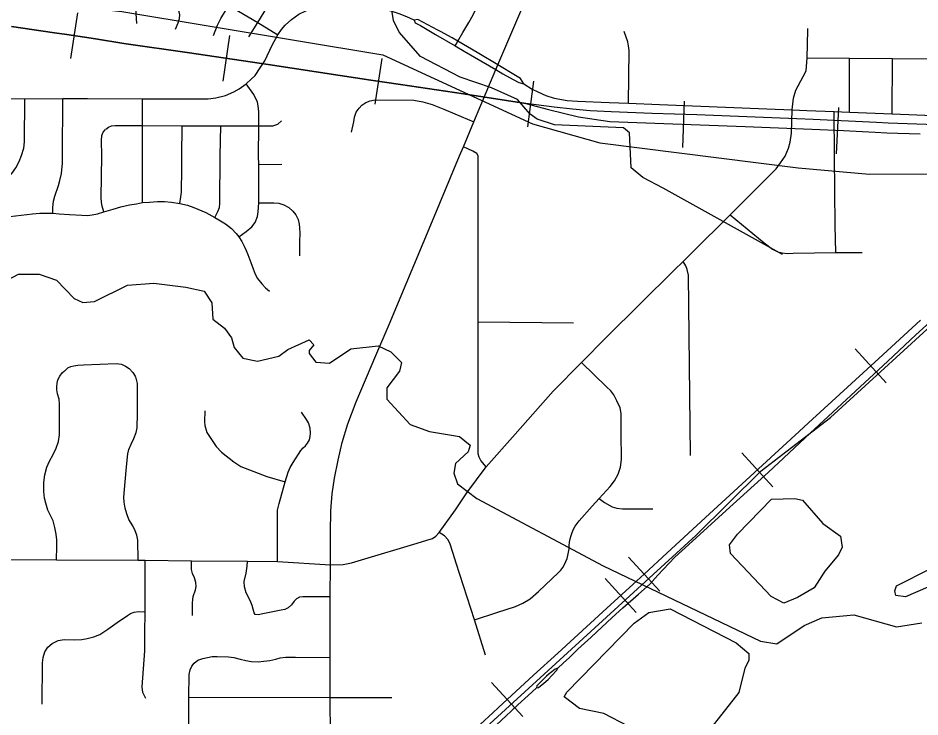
# Model space of a CAD drawing. Extents: x -1403959 to 81668, y -1400582 to 11018.
# Drawn here: x 6554.2 to 6695.9, y 8032.1 to 8142 of the extents above; entities that cross this region are included whole.
import ezdxf

# ---------------------------------------------------------------- set-up
doc = ezdxf.new("R2010")
doc.units = 0
for name, color, linetype in [('tdCiSectNmbr', 7, 'Continuous'), ('tdCiSectTwpRng', 7, 'Continuous'), ('tdCoSecRteBand', 7, 'Continuous'), ('tdCoSurfBitum', 7, 'Continuous')]:
    doc.layers.add(name, color=color, linetype=linetype)

msp = doc.modelspace()

# ---------------------------------------------------------------- linework, layer by layer
at = {"layer": 'tdCiSectNmbr'}
for points in [[(6629.43, 8134.28), (6629.59, 8134.64), (6634.92, 8147.18)], [(6623.07, 8137.89), (6623.32, 8138.35), (6624.1, 8139.73), (6625.06, 8141.31), (6625.72, 8142.5), (6626.15, 8143.41), (6626.52, 8144.73), (6626.71, 8146.11)], [(6594.16, 8137.75), (6595.02, 8139.33), (6595.59, 8140.17), (6596.18, 8140.85), (6597.15, 8141.76), (6598.33, 8142.58), (6599.42, 8143.15), (6600.67, 8143.51), (6601.67, 8143.76), (6603.12, 8143.83), (6608.09, 8143.8), (6608.9, 8143.77), (6610.09, 8143.65), (6611.36, 8143.44), (6612.76, 8143.12), (6614.05, 8142.72), (6615.24, 8142.23), (6616.39, 8141.73), (6616.43, 8141.67)], [(6620.18, 8140.09), (6617, 8141.79), (6616.43, 8141.67)], [(6616.43, 8141.67), (6616.61, 8141.22), (6617.42, 8140.8), (6619.8, 8139.42)], [(6619.8, 8139.42), (6622.91, 8137.62)], [(6623.33, 8138.34), (6623.32, 8138.35), (6622.44, 8138.86), (6620.59, 8139.87), (6620.18, 8140.09)], [(6590.83, 8132.36), (6591.44, 8132.97), (6592.24, 8134.15), (6592.96, 8135.27), (6594.16, 8137.75), (6594.16, 8137.75)], [(6622.91, 8137.62), (6623.07, 8137.89)], [(6626.37, 8136.57), (6623.33, 8138.34)], [(6622.91, 8137.62), (6622.91, 8137.62), (6624.33, 8136.79), (6625.95, 8135.84)], [(6629.59, 8134.64), (6626.6, 8136.44), (6626.37, 8136.57)], [(6625.95, 8135.84), (6629.27, 8133.88)], [(6626.94, 8128.29), (6629.27, 8133.88), (6629.43, 8134.28)], [(6629.27, 8133.88), (6630.36, 8133.24), (6631.99, 8132.35)], [(6629.27, 8133.88), (6629.27, 8133.88)], [(6632.35, 8132.98), (6629.59, 8134.64)], [(6539.2, 8129.4), (6548.99, 8129.39), (6555.27, 8129.29), (6561.25, 8129.32), (6565.13, 8129.34), (6573.74, 8129.27), (6578.81, 8129.27), (6582.33, 8129.27), (6584.08, 8129.27), (6585.3, 8129.43), (6586.78, 8129.82), (6588.09, 8130.41), (6588.94, 8130.88), (6590.04, 8131.63), (6590.83, 8132.36), (6590.83, 8132.36)], [(6631.99, 8132.35), (6632.87, 8131.86), (6633.69, 8131.65)], [(6633.69, 8131.65), (6633.17, 8132.49), (6632.35, 8132.98)], [(6633.69, 8131.65), (6635, 8130.83), (6635.9, 8130.37), (6637.16, 8129.79), (6638.47, 8129.41), (6640.48, 8129.02), (6642.1, 8128.91), (6647.11, 8128.7)], [(6612.51, 8093.82), (6619.06, 8109.46), (6623.55, 8120.32), (6624.19, 8121.74), (6625.84, 8125.66), (6626.94, 8128.29)], [(6647.11, 8128.7), (6650.13, 8128.63), (6655, 8128.4), (6671.84, 8127.74), (6675.85, 8127.58), (6678.17, 8127.47), (6682.45, 8127.29), (6684.84, 8127.18), (6691.54, 8126.95), (6694.17, 8126.83), (6696.68, 8126.71), (6698.33, 8126.66), (6706.59, 8126.34), (6714.83, 8126.04), (6723.1, 8125.66), (6730.06, 8125.39), (6736.65, 8125.16), (6736.95, 8125.15), (6744.07, 8125), (6744.07, 8125)], [(6657.32, 8102.38), (6658.73, 8103.74), (6660.04, 8105.04), (6666.1, 8111.08), (6673.32, 8118.3), (6674.02, 8119.22), (6674.73, 8120.29), (6675.27, 8121.51), (6675.55, 8122.48), (6675.74, 8123.87), (6675.85, 8127.58)], [(6642.75, 8087.86), (6646.69, 8091.83), (6657.32, 8102.38)], [(6603.93, 8069.66), (6604.48, 8072.48), (6605.16, 8075.27), (6606, 8078.21), (6607.36, 8081.63), (6610.45, 8088.92), (6612.51, 8093.82)], [(6627.74, 8071.42), (6632.33, 8076.55), (6638.3, 8083.31), (6642.75, 8087.86)], [(6603.32, 8056.05), (6605.27, 8056.06), (6606.58, 8056.36), (6608.18, 8056.81), (6616.92, 8059.42), (6618.42, 8059.89), (6619.35, 8060.19), (6619.85, 8060.53), (6620.4, 8061.11), (6622.93, 8064.67), (6624.72, 8067.35), (6627.74, 8071.42), (6627.74, 8071.42)], [(6603.3, 8029.08), (6603.25, 8035.15), (6603.26, 8041.48), (6603.25, 8051.02), (6603.32, 8056.05), (6603.28, 8061.11), (6603.34, 8064.53), (6603.58, 8067.18), (6603.93, 8069.66)], [(6528.93, 8056.82), (6537.05, 8056.93), (6547.28, 8056.92), (6550.18, 8056.86), (6560.27, 8056.8), (6573.09, 8056.75), (6574.16, 8056.75), (6581.46, 8056.66), (6590.27, 8056.61), (6594.96, 8056.55), (6603.32, 8056.05), (6603.32, 8056.05)]]:
    msp.add_lwpolyline(points, dxfattribs=at)
at = {"layer": 'tdCiSectTwpRng'}
for points in [[(6584.93, 8139.26), (6585.57, 8140.85), (6586.07, 8141.94), (6586.8, 8143.12), (6587.34, 8143.98), (6588.66, 8146.14), (6590.96, 8150.17)], [(6578.93, 8140.25), (6579.36, 8141.25), (6579.59, 8141.91), (6579.65, 8142.52), (6579.52, 8142.98), (6579.29, 8143.46), (6578.71, 8144.09), (6578.19, 8144.98), (6577.74, 8146.36), (6577.03, 8148.59)], [(6572.88, 8141.14), (6572.79, 8142.71), (6572.7, 8143.48), (6572.36, 8144.55), (6571.59, 8146.75)], [(6587.34, 8143.98), (6591.86, 8141.28), (6595.02, 8139.33)], [(6590.49, 8139.03), (6591.86, 8141.28), (6593.47, 8143.87)], [(6650.13, 8128.63), (6650.21, 8136.9), (6650.13, 8137.63), (6650.04, 8138.26), (6649.43, 8139.86)], [(6678.19, 8135.76), (6678.3, 8140.08)], [(6678.3, 8140.08), (6678.31, 8140.36)], [(6675.85, 8127.58), (6676.05, 8129.39), (6676.4, 8130.67), (6677.59, 8132.82), (6678.05, 8133.69), (6678.19, 8135.76)], [(6678.19, 8135.76), (6684.86, 8135.7), (6691.6, 8135.63), (6698.36, 8135.58), (6706.6, 8135.47), (6714.9, 8135.42), (6716.3, 8135.41), (6723.13, 8135.26), (6730.04, 8135.2), (6736.93, 8135.14)], [(6684.84, 8127.18), (6684.86, 8135.7)], [(6691.54, 8126.95), (6691.6, 8135.63)], [(6588.92, 8107.57), (6590.04, 8108.42), (6590.93, 8109.17), (6591.44, 8109.87), (6591.83, 8110.77), (6591.96, 8111.55), (6592.04, 8112.94), (6592.04, 8118.99), (6592.01, 8120.3), (6592.05, 8125.04), (6592.05, 8126.25), (6592.03, 8127.24), (6591.91, 8128.21), (6591.81, 8128.79), (6591.26, 8129.97), (6590.04, 8131.63)], [(6548.93, 8114.74), (6549.83, 8115.11), (6550.67, 8115.5), (6551.42, 8115.93), (6552.5, 8116.84), (6553.22, 8117.57), (6553.85, 8118.46), (6554.38, 8119.43), (6554.76, 8120.36), (6555.1, 8121.53), (6555.24, 8122.52), (6555.27, 8129.29)], [(6559.66, 8111.31), (6559.65, 8112.22), (6559.76, 8113.19), (6559.96, 8114.01), (6560.57, 8115.64), (6560.78, 8116.46), (6561.02, 8117.57), (6561.08, 8118.11), (6561.17, 8119.15), (6561.2, 8120.32), (6561.25, 8129.32)], [(6573.75, 8125.08), (6573.74, 8129.27)], [(6606.59, 8124.06), (6606.96, 8125.69), (6607.09, 8126.42), (6607.35, 8127.17), (6607.78, 8127.85), (6608.2, 8128.32), (6608.86, 8128.7), (6609.53, 8128.99), (6610.31, 8129.15), (6616.39, 8129.09), (6617.8, 8128.83), (6619.29, 8128.38), (6621.11, 8127.65), (6622.82, 8126.94), (6625.84, 8125.66)], [(6682.69, 8105.12), (6682.61, 8109.37), (6682.52, 8120.29), (6682.45, 8127.29)], [(6568.01, 8124.52), (6568.42, 8124.86), (6568.87, 8125.06), (6569.47, 8125.12), (6573.75, 8125.08), (6579.97, 8125.06), (6581.93, 8125.06), (6586.08, 8125.06), (6592.05, 8125.04), (6594.23, 8125.04), (6595.02, 8125.31), (6595.59, 8125.81)], [(6573.74, 8112.98), (6573.75, 8120.44), (6573.75, 8125.08)], [(6579.65, 8112.84), (6579.81, 8113.86), (6579.9, 8114.62), (6579.9, 8115.39), (6579.92, 8117.54), (6579.93, 8120.26), (6579.97, 8125.06)], [(6585.15, 8110.62), (6585.61, 8111.59), (6585.87, 8112.23), (6585.93, 8112.82), (6585.98, 8120.34), (6586.08, 8125.06)], [(6567.69, 8111.55), (6567.41, 8112.44), (6567.3, 8112.97), (6567.28, 8113.78), (6567.35, 8120.32), (6567.31, 8122.74), (6567.37, 8123.51), (6567.58, 8124.07), (6567.96, 8124.48)], [(6626.53, 8115.53), (6626.53, 8120.31), (6626.27, 8120.69), (6625.68, 8121.09), (6624.19, 8121.74)], [(6592.04, 8118.99), (6595.66, 8119)], [(6627.74, 8071.42), (6626.93, 8072.43), (6626.65, 8072.98), (6626.53, 8073.49), (6626.51, 8094.25), (6626.53, 8115.53)], [(6552.93, 8110.77), (6556.48, 8111.21), (6557.64, 8111.31), (6558.68, 8111.32), (6559.66, 8111.31), (6560.65, 8111.22), (6562.31, 8111.12), (6564.24, 8110.98), (6565.1, 8110.97), (6565.83, 8111.05), (6566.68, 8111.19), (6567.69, 8111.55), (6569.15, 8111.94), (6570.37, 8112.31), (6571.73, 8112.62), (6572.82, 8112.8), (6573.74, 8112.98), (6574.84, 8113.07), (6576.1, 8113.14), (6577.2, 8113.13), (6578.3, 8113.03), (6579.65, 8112.84), (6580.81, 8112.56), (6581.82, 8112.2), (6583.69, 8111.4), (6585.15, 8110.62), (6585.77, 8110.27), (6586.81, 8109.63), (6587.73, 8108.91), (6588.46, 8108.13), (6588.92, 8107.57), (6589.37, 8106.84), (6589.74, 8106.15), (6590.04, 8105.43), (6590.29, 8104.82), (6590.77, 8103.54), (6591.14, 8102.55), (6591.47, 8101.72), (6591.82, 8101.03), (6592.53, 8100.2), (6593.07, 8099.59), (6593.72, 8099.07)], [(6592.04, 8112.94), (6594.41, 8112.96), (6595.19, 8112.88), (6595.97, 8112.62), (6596.77, 8112.2), (6597.38, 8111.63), (6597.85, 8111.05), (6598.21, 8110.34), (6598.39, 8109.58), (6598.44, 8108.99), (6598.46, 8108.17), (6598.43, 8106.8), (6598.44, 8104.6)], [(6666.1, 8111.08), (6671.42, 8106.63), (6672.78, 8105.66), (6673.61, 8105.25), (6674.26, 8105.08), (6675.05, 8104.98), (6675.99, 8105.03)], [(6675.99, 8105.03), (6682.69, 8105.12), (6686.82, 8105.13)], [(6659.87, 8073.24), (6659.53, 8101.58), (6659.36, 8102.45), (6659.15, 8103.04), (6658.73, 8103.74)], [(6626.51, 8094.25), (6641.5, 8094.05)], [(6695.27, 8092.21), (6698.1, 8094.77)], [(6657.43, 8057.22), (6659.62, 8059.24), (6665.49, 8064.55), (6672.07, 8070.56), (6678.65, 8076.72), (6685.05, 8082.64), (6690.89, 8088.04), (6695.27, 8092.21)], [(6561.54, 8086.52), (6562.05, 8086.98), (6562.51, 8087.2), (6562.98, 8087.32), (6563.61, 8087.41), (6564.48, 8087.45), (6569.61, 8087.69), (6570.47, 8087.55), (6571.11, 8087.28), (6571.68, 8086.91), (6572.24, 8086.29), (6572.61, 8085.68), (6572.65, 8085.6)], [(6648.8, 8080.69), (6648.3, 8081.82), (6647.81, 8082.73), (6647.33, 8083.36), (6646.66, 8084.03), (6642.75, 8087.86)], [(6560.27, 8056.8), (6560.28, 8058.93), (6560.3, 8059.97), (6560.2, 8060.86), (6560.01, 8061.87), (6559.71, 8062.92), (6558.91, 8064.64), (6558.57, 8065.71), (6558.37, 8066.52), (6558.24, 8067.57), (6558.26, 8068.97), (6558.43, 8070.2), (6558.73, 8071.36), (6559.13, 8072.31), (6559.71, 8073.39), (6560.22, 8074.36), (6560.58, 8075.41), (6560.72, 8076.49), (6560.74, 8081.32), (6560.64, 8082.09), (6560.41, 8082.9), (6560.3, 8083.56), (6560.29, 8084.07), (6560.34, 8084.58), (6560.48, 8085.09), (6560.78, 8085.69), (6561.14, 8086.19), (6561.53, 8086.52)], [(6573.09, 8056.75), (6573.05, 8059.89), (6572.88, 8060.7), (6572.63, 8061.37), (6572.22, 8062.15), (6571.62, 8063.15), (6571.28, 8064.05), (6571.02, 8064.95), (6570.88, 8065.9), (6570.81, 8066.65), (6571.04, 8069.05), (6571.24, 8071.41), (6571.44, 8073.48), (6571.62, 8074.18), (6571.98, 8075.01), (6572.41, 8075.91), (6572.75, 8076.82), (6572.94, 8077.56), (6572.97, 8079.81), (6572.99, 8083.77), (6572.95, 8084.55), (6572.77, 8085.38)], [(6572.77, 8085.38), (6572.65, 8085.6)], [(6583.56, 8080.26), (6583.52, 8078.57), (6583.55, 8077.94), (6583.87, 8076.83), (6584.48, 8075.9), (6585.34, 8074.63), (6586.15, 8073.72), (6588.13, 8072.22), (6589.19, 8071.47), (6593.28, 8069.92), (6596.18, 8069.05)], [(6594.96, 8056.55), (6594.96, 8062.76), (6594.96, 8063.93), (6594.99, 8064.62), (6595.25, 8065.67), (6596.18, 8069.05), (6596.64, 8070.62), (6596.94, 8071.32), (6597.46, 8072.11), (6598.65, 8074), (6599, 8074.4), (6599.37, 8074.75), (6599.71, 8075.18), (6599.98, 8075.68), (6600.11, 8076.19), (6600.15, 8076.75), (6600.11, 8077.53), (6599.84, 8078.34), (6599.51, 8078.89), (6598.74, 8080.02)], [(6648.98, 8076.65), (6648.95, 8079.82), (6648.8, 8080.69)], [(6644.42, 8065.24), (6645.53, 8066.45), (6647.25, 8068.33), (6647.94, 8069.25), (6648.48, 8070.26), (6648.85, 8071.4), (6649.03, 8072.59), (6648.98, 8076.65)], [(6645.53, 8066.45), (6646.36, 8065.85), (6647.55, 8065.17), (6648.28, 8064.96), (6649.19, 8064.83), (6651.18, 8064.83), (6653.78, 8064.81)], [(6642.39, 8062.94), (6644.42, 8065.24)], [(6653.78, 8064.81), (6653.93, 8064.81)], [(6639.81, 8055.63), (6640.06, 8056.08), (6640.28, 8056.55), (6640.47, 8057.03), (6640.61, 8057.52), (6640.72, 8058.03), (6640.79, 8058.54), (6640.81, 8059.07), (6640.87, 8059.6), (6640.97, 8060.12), (6641.11, 8060.63), (6641.29, 8061.13), (6641.51, 8061.61), (6641.77, 8062.08), (6642.06, 8062.52), (6642.39, 8062.94)], [(6627.64, 8041.81), (6625.95, 8047.38), (6623.05, 8056.27), (6622.56, 8057.82), (6622.05, 8059.42), (6621.74, 8059.99), (6621.22, 8060.59), (6620.4, 8061.11)], [(6654.75, 8054.38), (6657.43, 8057.22)], [(6574.18, 8048.65), (6574.16, 8056.75)], [(6581.62, 8048.04), (6581.64, 8050.06), (6581.65, 8050.59), (6581.72, 8051.07), (6582.08, 8052.09), (6582.18, 8052.63), (6582.15, 8053.23), (6581.93, 8053.98), (6581.6, 8054.68), (6581.46, 8055.29), (6581.45, 8055.86), (6581.46, 8056.66)], [(6603.25, 8051.02), (6598.96, 8050.99), (6598.41, 8050.92), (6597.97, 8050.69), (6597.57, 8050.31), (6597.16, 8049.76), (6596.65, 8049.27), (6596.14, 8049.02), (6595.53, 8048.9), (6592.69, 8048.3), (6591.91, 8048.16), (6591.49, 8048.22), (6591.29, 8048.46), (6591.01, 8049.64), (6590.66, 8050.43), (6590.03, 8051.63), (6589.78, 8052.57), (6589.76, 8053.42), (6590.04, 8054.7), (6590.23, 8055.83), (6590.27, 8056.61)], [(6625.95, 8047.38), (6629.46, 8048.53), (6632.37, 8049.45), (6633.52, 8050), (6634.67, 8050.67), (6635.98, 8051.86), (6639.15, 8054.84), (6639.52, 8055.2), (6639.81, 8055.63)], [(6639.01, 8039.8), (6639.85, 8040.59), (6640.87, 8041.47), (6642.16, 8042.77), (6644.28, 8044.68), (6647.57, 8047.76), (6649.26, 8049.28), (6651.68, 8051.44), (6653.46, 8053.01), (6654.75, 8054.38)], [(6558.02, 8034.13), (6558.05, 8040.62), (6558.13, 8041.44), (6558.42, 8042.34), (6558.91, 8043.07), (6559.59, 8043.67), (6560.51, 8044.13), (6561.45, 8044.28), (6563.09, 8044.26), (6564.25, 8044.31), (6565.09, 8044.45), (6566.12, 8044.73), (6567.08, 8045.09), (6568.3, 8045.89), (6569.79, 8046.94), (6571.41, 8048.06), (6571.86, 8048.36), (6572.45, 8048.6), (6573.12, 8048.68), (6574.18, 8048.65)], [(6574.26, 8034.99), (6573.83, 8035.98), (6573.73, 8036.82), (6574.13, 8042.48), (6574.15, 8045.28), (6574.18, 8048.65)], [(6581.06, 8030.62), (6581.06, 8035.23), (6581.08, 8038.78), (6581.26, 8039.51), (6581.51, 8040.1), (6581.89, 8040.57), (6582.46, 8041.04), (6583.22, 8041.31), (6583.99, 8041.47), (6584.69, 8041.59), (6585.47, 8041.59), (6587.27, 8041.56), (6588.13, 8041.45), (6589.1, 8041.2), (6590, 8040.96), (6590.87, 8040.82), (6591.94, 8040.8), (6592.85, 8040.86), (6593.75, 8040.98), (6594.73, 8041.22), (6595.39, 8041.41), (6596.26, 8041.5), (6596.87, 8041.5), (6597.79, 8041.5), (6603.26, 8041.48)], [(6639.01, 8039.8), (6638.59, 8039.63), (6638.09, 8039.21), (6637.65, 8038.88), (6637.22, 8038.51), (6636.97, 8038.28), (6636.49, 8037.78), (6635.74, 8036.99), (6635.65, 8036.68)], [(6635.65, 8036.68), (6635.96, 8036.75), (6636.82, 8037.44), (6637.49, 8038.02), (6638.1, 8038.62), (6638.87, 8039.49), (6639.01, 8039.8)], [(6626.07, 8027.7), (6627.09, 8028.75), (6627.8, 8029.4), (6629.41, 8030.87), (6630.9, 8032.27), (6631.68, 8033.03), (6632.76, 8034), (6634.34, 8035.48), (6635.65, 8036.68)], [(6581.06, 8035.23), (6603.25, 8035.15)], [(6603.25, 8035.15), (6609.66, 8035.15), (6612.92, 8035.16)]]:
    msp.add_lwpolyline(points, dxfattribs=at)
at = {"layer": 'tdCoSecRteBand'}
for p, q in [((6562.49, 8135.63), (6563.58, 8142.8)), ((6586.41, 8132.06), (6587.49, 8139.24)), ((6610.33, 8128.47), (6611.4, 8135.65)), ((6634.29, 8124.88), (6635.27, 8132.07)), ((6658.69, 8121.66), (6658.95, 8128.91)), ((6682.83, 8120.67), (6683.16, 8127.91)), ((6676.77, 8118.44), (6688.01, 8117.45)), ((6688.01, 8117.45), (6745.86, 8117.77)), ((6690.64, 8084.64), (6685.73, 8089.98)), ((6672.82, 8068.28), (6667.92, 8073.63)), ((6655.05, 8051.91), (6650.12, 8057.24)), ((6651.33, 8048.51), (6646.44, 8053.87)), ((6633.51, 8032.18), (6628.6, 8037.52))]:
    msp.add_line(p, q, dxfattribs=at)
for points in [[(6405.95, 8161.23), (6433.73, 8157.79), (6570.49, 8143.04), (6611.53, 8136.2), (6635.02, 8125.35), (6645.6, 8122.38), (6676.77, 8118.44)], [(6701.43, 8125.11), (6690.94, 8125.49), (6689.12, 8125.57), (6679.16, 8126.03), (6676.56, 8126.15), (6660.84, 8126.76), (6653.85, 8127.01), (6647.4, 8127.24), (6644.1, 8127.41), (6641.34, 8127.67), (6638.45, 8127.97), (6634.01, 8128.58), (6624.2, 8130.08), (6614.28, 8131.55), (6609.63, 8132.24), (6604.8, 8132.97), (6593.49, 8134.67), (6581.17, 8136.52), (6570.85, 8137.99), (6566.39, 8138.7), (6561.88, 8139.39), (6559.92, 8139.69), (6553.2, 8140.68)], [(6553.2, 8140.68), (6559.92, 8139.69), (6561.88, 8139.39), (6566.39, 8138.7), (6570.85, 8137.99), (6581.17, 8136.52), (6593.49, 8134.67), (6604.8, 8132.97), (6609.63, 8132.24), (6614.28, 8131.55), (6624.2, 8130.08), (6634.01, 8128.58), (6637.57, 8127.6), (6642.25, 8126.44), (6647.18, 8125.72), (6668.48, 8124.94), (6676.34, 8124.63), (6678.94, 8124.51), (6683.92, 8124.29), (6688.9, 8124.06), (6690.72, 8123.97), (6695.97, 8123.78)], [(6670.98, 8070.82), (6681.85, 8079.18), (6700.68, 8096.38)], [(6695.99, 8094.49), (6689.44, 8088.47), (6678.42, 8078.34), (6676.94, 8076.98), (6662.87, 8064.07), (6656.2, 8057.91), (6652.59, 8054.57)], [(6652.59, 8054.57), (6656.2, 8057.91), (6662.87, 8064.07), (6676.94, 8076.98), (6678.42, 8078.34), (6689.44, 8088.47), (6695.99, 8094.49)], [(6416.72, 7916.9), (6456.11, 7912.2), (6473.67, 7909.25), (6496.11, 7907.04), (6506.66, 7908.54), (6514.76, 7911.72), (6527.61, 7919.93), (6530.22, 7923.12), (6534.12, 7930.98), (6537.67, 7937.23), (6548.44, 7953.16), (6553.51, 7958.76), (6566.22, 7971.15), (6601.76, 8004.63), (6610.65, 8014.81), (6660.72, 8060.62), (6670.98, 8070.82)], [(6553.69, 7963.89), (6555, 7965.07), (6557.68, 7967.53), (6561.91, 7971.36), (6564.91, 7974.13), (6570.94, 7979.63), (6576.64, 7984.89), (6583.22, 7990.92), (6589.38, 7996.53), (6594.03, 8000.82), (6599.22, 8005.67), (6602.94, 8009.05), (6607.91, 8013.67), (6612.87, 8018.24), (6618.87, 8023.69), (6624.92, 8029.21), (6628.8, 8032.78), (6629.7, 8033.61), (6635.22, 8038.68), (6639.01, 8042.12), (6646.72, 8049.21), (6650.88, 8053.01), (6652.59, 8054.57)], [(6553.69, 7963.89), (6555, 7965.07), (6557.68, 7967.53), (6561.91, 7971.36), (6564.91, 7974.13), (6570.94, 7979.63), (6576.64, 7984.89), (6583.22, 7990.92), (6589.38, 7996.53), (6594.03, 8000.82), (6599.22, 8005.67), (6602.94, 8009.05), (6607.91, 8013.67), (6612.87, 8018.24), (6618.87, 8023.69), (6624.92, 8029.21), (6628.8, 8032.78), (6629.7, 8033.61), (6635.22, 8038.68), (6639.01, 8042.12), (6646.72, 8049.21), (6650.88, 8053.01), (6652.59, 8054.57)]]:
    msp.add_lwpolyline(points, dxfattribs=at)
at = {"layer": 'tdCoSurfBitum'}
for points in [[(6674.35, 8104.81), (6655.58, 8115.24), (6652.38, 8116.92), (6650.55, 8118.46), (6650.26, 8123.95), (6649.34, 8124.72), (6638.5, 8125.2), (6635.75, 8126.12), (6634.68, 8126.89), (6632.7, 8129.18), (6628.58, 8131.02), (6623.7, 8132.72), (6617.44, 8135.94), (6614.09, 8139.76), (6613.18, 8141.6), (6609.26, 8166.03)], [(6552.62, 8100.81), (6554.3, 8101.72), (6557.51, 8101.72), (6560.25, 8100.79), (6563, 8097.89), (6564.37, 8097.27), (6566.2, 8097.42), (6571.4, 8100.01), (6575.52, 8100.3), (6580.56, 8099.68), (6583.46, 8099.06), (6584.68, 8097.23), (6584.83, 8094.63), (6586.66, 8093.25), (6587.73, 8091.72), (6588.18, 8090.2), (6589.55, 8088.51), (6591.84, 8088.05), (6595.2, 8088.81), (6596.58, 8089.87), (6599.94, 8091.39), (6600.7, 8090.63), (6599.94, 8089.71), (6599.94, 8089.25), (6601, 8087.88), (6603.14, 8087.72), (6606.51, 8090), (6610.78, 8090.45), (6612.77, 8089.53), (6614.44, 8087.85), (6614.14, 8086.47), (6612.15, 8083.88), (6612.14, 8082.05), (6615.8, 8078.07), (6618.85, 8077), (6623.58, 8076.22), (6625.26, 8074.84), (6624.95, 8073.78), (6622.96, 8071.95), (6622.66, 8070.42), (6623.26, 8068.74), (6626.31, 8066.44), (6646.15, 8055.86), (6670.86, 8044.05), (6673.46, 8043.59), (6677.74, 8046.48), (6680.49, 8047.69), (6685.53, 8048.14), (6692.25, 8046.29), (6696.22, 8046.9)], [(6674.54, 8050), (6672.56, 8051.07), (6666.16, 8057.8), (6666.01, 8059.18), (6667.23, 8060.85), (6672.59, 8066.34), (6676.26, 8066.48), (6677.48, 8066.18), (6680.68, 8062.5), (6683.42, 8060.51), (6683.72, 8058.83), (6683.11, 8057.61), (6680.97, 8055.02), (6679.28, 8052.43), (6676.68, 8050.91), (6674.54, 8050)], [(6697.15, 8052.54), (6693.63, 8051.02), (6692.11, 8051.18), (6691.96, 8051.94), (6692.26, 8052.71), (6697.61, 8055.44)], [(6655.1, 8026.07), (6653.42, 8026.84), (6652.51, 8028.36), (6650.07, 8030.66), (6646.25, 8032.65), (6642.44, 8033.43), (6640, 8035.26), (6640.46, 8036.03), (6651.02, 8046.84), (6653.31, 8048.52), (6656.67, 8049.12), (6667.05, 8043.75), (6669.03, 8042.07), (6669.03, 8041), (6668.41, 8039.78), (6667.49, 8035.97), (6663.66, 8031.09), (6660.75, 8028.19), (6657.85, 8026.37), (6655.1, 8026.07)]]:
    msp.add_lwpolyline(points, dxfattribs=at)

doc.saveas('drawing.dxf')
